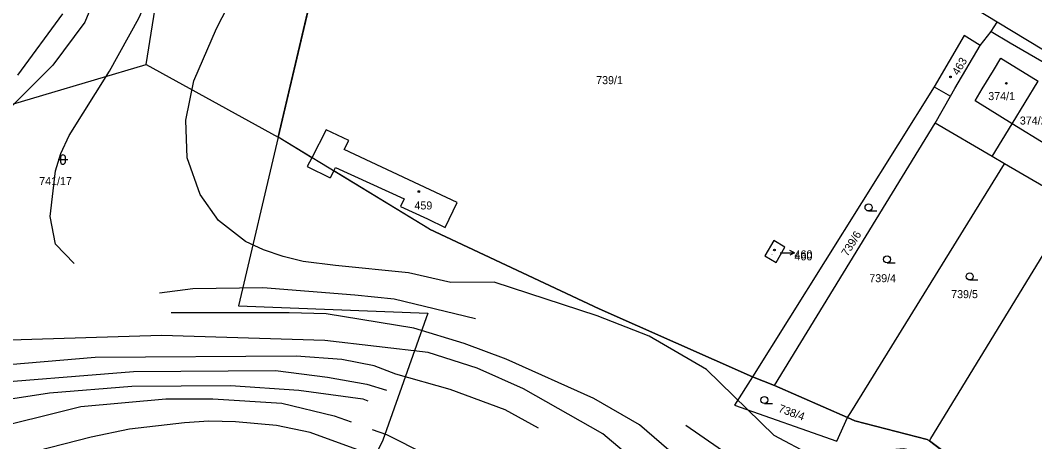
# Model space of a CAD drawing. Extents: x -555860 to -552701, y -1187050 to -1182291.
# Drawn here: x -554018.2 to -553802.7, y -1185599.4 to -1185509.9 of the extents above; entities that cross this region are included whole.
import ezdxf

# ---------------------------------------------------------------- set-up
doc = ezdxf.new("R2010")
doc.units = 0
for name, color, linetype in [('CYKLISTI_stav', 7, 'Continuous'), ('LEG_2b', 7, 'Continuous'), ('Level 16', 7, 'Continuous'), ('Level 25', 7, 'Continuous'), ('Level 32', 7, 'Continuous'), ('Level 40', 7, 'Continuous'), ('Level 41', 7, 'Continuous'), ('navrh_BV', 7, 'Continuous'), ('Poz předměty', 7, 'Continuous'), ('stav_BV', 7, 'Continuous')]:
    doc.layers.add(name, color=color, linetype=linetype)

msp = doc.modelspace()

# ---------------------------------------------------------------- linework, layer by layer
at = {"layer": 'CYKLISTI_stav'}
for p, q in [((-553811.51, -1185520.6), (-553809.91, -1185517.95)), ((-553809.91, -1185517.95), (-553801.97, -1185522.81)), ((-553813.86, -1185524.49), (-553811.51, -1185520.6)), ((-553815.4, -1185527.04), (-553813.86, -1185524.49)), ((-553807.52, -1185531.88), (-553815.4, -1185527.04)), ((-553800.38, -1185536.26), (-553807.52, -1185531.88))]:
    msp.add_line(p, q, dxfattribs=at)
at = {"layer": 'Level 16'}
for p, q in [((-553856.76, -1185559.32), (-553853.76, -1185559.32)), ((-553853.76, -1185559.32), (-553854.76, -1185558.82)), ((-553853.76, -1185559.32), (-553854.76, -1185559.82))]:
    msp.add_line(p, q, dxfattribs=at)
at = {"layer": 'Level 25'}
for p, q in [((-554009.62, -1185539), (-554009.62, -1185540)), ((-554008.62, -1185540), (-554008.62, -1185539)), ((-554010.12, -1185539.5), (-554008.12, -1185539.5)), ((-553838.01, -1185550.41), (-553836.26, -1185550.41)), ((-553834.09, -1185561.44), (-553832.34, -1185561.44)), ((-553816.53, -1185565.07), (-553814.78, -1185565.07)), ((-553860.14, -1185591.32), (-553858.39, -1185591.32))]:
    msp.add_line(p, q, dxfattribs=at)
for centre, radius in [((-553820.61, -1185521.92), 0.175), ((-553808.74, -1185523.29), 0.175), ((-553933.54, -1185546.28), 0.175), ((-553838.01, -1185549.66), 0.75), ((-553858, -1185558.72), 0.175), ((-553834.09, -1185560.69), 0.75), ((-553816.53, -1185564.32), 0.75), ((-553860.14, -1185590.57), 0.75)]:
    msp.add_circle(centre, radius, dxfattribs=at)
for centre, start, end in [((-554009.12, -1185539), 0, 180), ((-554009.12, -1185540), 180, 359.9879)]:
    msp.add_arc(centre, 0.5, start, end, dxfattribs=at)
at = {"layer": 'Level 32'}
msp.add_lwpolyline([(-553773.82, -1185637.86), (-553825.09, -1185599.26), (-553825.6, -1185598.98), (-553840.96, -1185594.97), (-553842.47, -1185594.31), (-553858.01, -1185587.49), (-553862.7, -1185585.67), (-553895.22, -1185571.18), (-553931.3, -1185554.25), (-553963.43, -1185534.75), (-553938.9, -1185430.55), (-553934.95, -1185419.61), (-553919.55, -1185429.97), (-553898.19, -1185444.23), (-553889.9, -1185450.06), (-553880.42, -1185455.64), (-553867.47, -1185463.68), (-553854.52, -1185471.56), (-553841.14, -1185479.67), (-553828.72, -1185487.23), (-553819.6, -1185492.7), (-553818.19, -1185493.66), (-553810.66, -1185498.16), (-553799.92, -1185505.11)], dxfattribs=at)
at = {"layer": 'Level 40'}
for points in [[(-553797.62, -1185648.67), (-553808.16, -1185651.44), (-553813.43, -1185651.72), (-553820.22, -1185651.03), (-553858.49, -1185630.92), (-553864.46, -1185626.34), (-553886.23, -1185604.71), (-553894.44, -1185597.75), (-553911.32, -1185588.21), (-553921.17, -1185583.78), (-553931.57, -1185580.45), (-553953.47, -1185577.95), (-553988.21, -1185576.9), (-554031.88, -1185578.2), (-554041.54, -1185580.24), (-554051.58, -1185582.84)], [(-553945.16, -1185601.66), (-553956.6, -1185597.5), (-553963.76, -1185596), (-553972.46, -1185595.2), (-553978.15, -1185595.05), (-553983.31, -1185595.4), (-553994.98, -1185596.78), (-554003.11, -1185598.47), (-554020.58, -1185602.91)]]:
    msp.add_lwpolyline(points, dxfattribs=at)
at = {"layer": 'Level 41'}
for points in [[(-554006.72, -1185561.57), (-554010.74, -1185557.43), (-554011.85, -1185551.61), (-554010.74, -1185541.9), (-554009.59, -1185538.23), (-554007.83, -1185534.41), (-553999.23, -1185520.69), (-553992.99, -1185509.46), (-553988.69, -1185499.89), (-553984.81, -1185489.21), (-553981.9, -1185472.57), (-553979.98, -1185455)], [(-553818.41, -1185603.36), (-553830.56, -1185600.93), (-553845.05, -1185602.22), (-553850.04, -1185602.36), (-553858.06, -1185598.12), (-553872.46, -1185584.09), (-553884.62, -1185576.98), (-553895.66, -1185572.68), (-553917.54, -1185565.57), (-553926.71, -1185565.59), (-553935.73, -1185563.53), (-553951.26, -1185562.01), (-553958.09, -1185561.14), (-553962.35, -1185560.07), (-553966.51, -1185558.66), (-553970.39, -1185556.88), (-553976.07, -1185552.44), (-553979.96, -1185546.89), (-553982.73, -1185539.13), (-553983.01, -1185531.09), (-553981.34, -1185522.77), (-553976.49, -1185511.68), (-553969.42, -1185497.81)], [(-554001.25, -1185502.35), (-554004.5, -1185510.29), (-554011.29, -1185519.44), (-554031.68, -1185539.68), (-554036.25, -1185545.23), (-554040, -1185551.88), (-554041.94, -1185558.54), (-554042.08, -1185563.53), (-554041.55, -1185566.3)], [(-553988.61, -1185567.8), (-553981.52, -1185566.85), (-553966.65, -1185566.7), (-553947.1, -1185568.25), (-553938.78, -1185569.08), (-553921.51, -1185573.27)], [(-553798.18, -1185642.57), (-553809.27, -1185643.81), (-553813.71, -1185643.68), (-553822.58, -1185640.49), (-553843.1, -1185630.09), (-553850.18, -1185625.79), (-553862.24, -1185616.92), (-553886.64, -1185595.84), (-553896.4, -1185590.28), (-553914.98, -1185581.92), (-553923.9, -1185578.57), (-553934.62, -1185575.32), (-553953.2, -1185572.27), (-553961.07, -1185572.03), (-553986.16, -1185572.06)], [(-553908.12, -1185596.55), (-553915.19, -1185592.65), (-553926.9, -1185588.37), (-553938.4, -1185585.1), (-553943.05, -1185583.3), (-553949.87, -1185581.97), (-553959.58, -1185581.28), (-554002.28, -1185581.56), (-554034.87, -1185584.33)], [(-554029.43, -1185587.33), (-553994.12, -1185584.53), (-553964.01, -1185584.33), (-553952.92, -1185585.72), (-553944.6, -1185587.24), (-553940.38, -1185588.45)], [(-554024.47, -1185590.99), (-554011.99, -1185589.04), (-553994.52, -1185587.66), (-553973.55, -1185587.46), (-553959.02, -1185588.49), (-553945.43, -1185590.29), (-553944.35, -1185590.78)], [(-554026.69, -1185597.23), (-554005.33, -1185591.96), (-553987.31, -1185590.29), (-553977.32, -1185590.29), (-553962.63, -1185591.26), (-553951.53, -1185593.9), (-553947.9, -1185595.22)], [(-553943.42, -1185596.84), (-553940.44, -1185597.92), (-553932.12, -1185602.08)], [(-553791.81, -1185629.68), (-553794.71, -1185626.34), (-553803.17, -1185618.3), (-553809.82, -1185615.08), (-553818.7, -1185611.92), (-553825.36, -1185611.51), (-553840.89, -1185613.59), (-553846.01, -1185613.61), (-553849.76, -1185613.17), (-553859.19, -1185608.18), (-553876.8, -1185595.98)]]:
    msp.add_lwpolyline(points, dxfattribs=at)
at = {"layer": 'navrh_BV'}
for p, q in [((-553938.9, -1185430.55), (-553963.43, -1185534.75)), ((-553810.71, -1185510.27), (-553822.69, -1185503.01)), ((-554018.74, -1185521.54), (-554009.12, -1185508.5)), ((-553811.98, -1185512.28), (-553810.71, -1185510.27)), ((-553741.55, -1185552.19), (-553810.71, -1185510.27)), ((-553814.34, -1185515.23), (-553811.98, -1185512.28)), ((-553811.98, -1185512.28), (-553807.93, -1185514.67)), ((-553817.72, -1185513.16), (-553824.1, -1185524.01)), ((-553819.66, -1185524.37), (-553814.34, -1185515.23)), ((-553814.34, -1185515.23), (-553817.72, -1185513.16)), ((-553807.93, -1185514.67), (-553799.85, -1185519.34)), ((-553807.52, -1185531.88), (-553801.97, -1185522.81)), ((-553824.1, -1185524.01), (-553862.7, -1185585.67)), ((-553824.1, -1185524.01), (-553820.61, -1185526)), ((-553823.9, -1185531.75), (-553820.61, -1185526)), ((-553820.61, -1185526), (-553819.66, -1185524.37)), ((-553858.01, -1185587.49), (-553823.9, -1185531.75)), ((-553811.77, -1185538.84), (-553823.9, -1185531.75)), ((-553811.77, -1185538.84), (-553807.52, -1185531.88)), ((-553953.23, -1185533.21), (-553956.27, -1185539.1)), ((-553948.41, -1185535.42), (-553953.23, -1185533.21)), ((-553963.43, -1185534.75), (-553971.86, -1185570.57)), ((-553956.27, -1185539.1), (-553963.43, -1185534.75)), ((-553949.37, -1185537.35), (-553948.41, -1185535.42)), ((-553925.39, -1185548.6), (-553949.37, -1185537.35)), ((-553809.16, -1185540.37), (-553811.77, -1185538.84)), ((-553956.27, -1185539.1), (-553957.25, -1185540.98)), ((-553957.25, -1185540.98), (-553952.35, -1185543.4)), ((-553951.62, -1185541.91), (-553951.26, -1185541.16)), ((-553951.26, -1185541.16), (-553936.64, -1185547.84)), ((-553841.81, -1185593.23), (-553809.16, -1185540.37)), ((-553794.42, -1185548.98), (-553809.16, -1185540.37)), ((-553951.62, -1185541.91), (-553952.35, -1185543.4)), ((-553931.3, -1185554.25), (-553951.62, -1185541.91)), ((-553936.64, -1185547.84), (-553937.4, -1185549.45)), ((-553937.4, -1185549.45), (-553931.71, -1185552.1)), ((-553927.98, -1185553.92), (-553925.39, -1185548.6)), ((-553824.8, -1185598.76), (-553795.51, -1185550.77)), ((-553931.71, -1185552.1), (-553927.98, -1185553.92)), ((-553931.3, -1185554.25), (-553895.22, -1185571.18)), ((-553858.1, -1185556.71), (-553860.03, -1185559.93)), ((-553855.82, -1185558.07), (-553858.1, -1185556.71)), ((-553857.65, -1185561.34), (-553855.82, -1185558.07)), ((-553860.03, -1185559.93), (-553857.65, -1185561.34)), ((-553971.86, -1185570.57), (-553931.65, -1185572.15)), ((-553895.22, -1185571.18), (-553862.7, -1185585.67)), ((-553931.65, -1185572.15), (-553941.15, -1185599.13)), ((-553862.7, -1185585.67), (-553866.46, -1185591.67)), ((-553862.7, -1185585.67), (-553858.01, -1185587.49)), ((-553858.01, -1185587.49), (-553842.47, -1185594.31)), ((-553866.46, -1185591.67), (-553844.77, -1185599.3)), ((-553844.77, -1185599.3), (-553842.47, -1185594.31)), ((-553842.47, -1185594.31), (-553841.81, -1185593.23)), ((-553842.47, -1185594.31), (-553840.96, -1185594.97)), ((-553840.96, -1185594.97), (-553825.6, -1185598.98)), ((-553941.15, -1185599.13), (-553950.94, -1185618.77)), ((-553825.6, -1185598.98), (-553825.09, -1185599.26)), ((-553825.09, -1185599.26), (-553824.8, -1185598.76)), ((-553825.09, -1185599.26), (-553773.82, -1185637.86))]:
    msp.add_line(p, q, dxfattribs=at)
at = {"layer": 'Poz předměty'}
for points in [[(-554151.37, -1185528.59), (-554092.59, -1185537.49), (-554035.44, -1185532.35), (-553991.45, -1185519.3), (-553974.35, -1185411.9), (-553973.36, -1185402.64)], [(-553991.45, -1185519.3), (-553963.43, -1185534.75)]]:
    msp.add_lwpolyline(points, dxfattribs=at)
at = {"layer": 'stav_BV'}
for p, q in [((-553856.76, -1185559.32), (-553853.76, -1185559.32)), ((-553853.76, -1185559.32), (-553854.76, -1185558.82)), ((-553853.76, -1185559.32), (-553854.76, -1185559.82))]:
    msp.add_line(p, q, dxfattribs=at)

# ---------------------------------------------------------------- texts
at = {"layer": 'LEG_2b'}
for s, rotation, p in [('463', 59, (-553818.95, -1185521.72)), ('739/6', 58, (-553842.48, -1185560.18)), ('738/4', 340, (-553857.3, -1185593.04))]:
    msp.add_text(s, height=1.7, rotation=rotation, dxfattribs=at).set_placement(p)
for s, height, p in [('739/1', 1.7, (-553895.88, -1185523.47)), ('374/1', 1.7, (-553812.59, -1185526.86)), ('374/2', 1.7, (-553805.88, -1185532.05)), ('741/17', 1.7, (-554014.18, -1185544.92)), ('459', 1.7, (-553934.47, -1185550.09)), ('460', 0.2, (-553858.75, -1185559.8)), ('460', 1.7, (-553853.74, -1185560.9)), ('739/4', 1.7, (-553837.86, -1185565.54)), ('739/5', 1.7, (-553820.47, -1185568.93))]:
    msp.add_text(s, height=height, dxfattribs=at).set_placement(p)
at = {"layer": 'Level 16'}
msp.add_text('460', height=1.7, dxfattribs=at).set_placement((-553853.74, -1185560.47))

doc.saveas('drawing.dxf')
